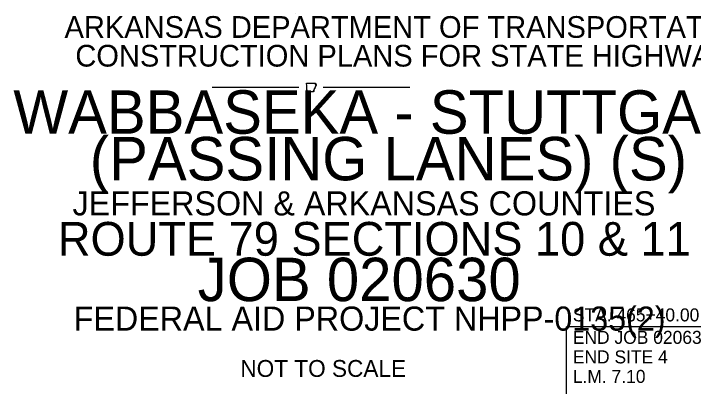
# Model space of a CAD drawing. Extents: x 1196286 to 1268366, y 2040822 to 2082115.
# Drawn here: x 1215501 to 1243666, y 2066600 to 2082063 of the extents above; entities that cross this region are included whole.
import ezdxf

# ---------------------------------------------------------------- set-up
doc = ezdxf.new("R2010")
doc.units = 0
for name, color, linetype in [('60', 7, 'Continuous'), ('Default', 7, 'Continuous'), ('Level 8', 7, 'Continuous')]:
    doc.layers.add(name, color=color, linetype=linetype)

msp = doc.modelspace()

# ---------------------------------------------------------------- linework, layer by layer
at = {"layer": 'Level 8'}
for p, q in [((1227168.1632332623, 2082062.9484779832), (1227168.1632332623, 2082062.9484779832)), ((1227168.1632332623, 2082062.9484779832), (1227168.1632332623, 2082062.9484779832)), ((1227168.1632332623, 2082062.9484779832), (1227168.1632332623, 2082062.9484779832)), ((1227168.1632332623, 2082062.9484779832), (1227168.1632332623, 2082062.9484779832)), ((1223722.2478431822, 2079007.123804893), (1227322.2478436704, 2079007.123804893)), ((1228322.2478431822, 2079007.123804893), (1231922.2478436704, 2079007.123804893)), ((1245554.7308549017, 2069077.430509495), (1238412.4660285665, 2069077.430509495)), ((1238412.4660285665, 2063586.9036858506), (1238412.4660285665, 2069077.430509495))]:
    msp.add_line(p, q, dxfattribs=at)
for points in [[(1227635.9244834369, 2079173.4629266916), (1227745.0719834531, 2079173.3954266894), (1227840.854483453, 2079173.5979266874), (1227953.849483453, 2079175.3529266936), (1228006.2294834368, 2079176.5679266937)], [(1227643.8219834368, 2078878.1504266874), (1227649.896983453, 2079061.2779266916), (1227635.9244834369, 2079173.4629266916)], [(1227990.0294834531, 2079123.8504266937), (1228041.261983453, 2079126.4829266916)], [(1227928.671983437, 2078812.2704266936), (1227681.284483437, 2078812.6754266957), (1227681.149483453, 2078867.2829266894)]]:
    msp.add_lwpolyline(points, dxfattribs=at)
for points in [[(1228006.2294834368, 2079176.5679266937), (1228006.566983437, 2079173.5979266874), (1228007.5119834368, 2079172.0454266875), (1228007.646983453, 2079169.2104266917), (1228008.794483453, 2079167.9954266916), (1228010.7519834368, 2079166.7804266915), (1228012.5069834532, 2079164.8229266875), (1228012.911983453, 2079162.5279266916), (1228012.3719834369, 2079160.1654266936), (1228012.2369834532, 2079157.5329266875), (1228011.9669834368, 2079155.2379266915), (1228011.561983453, 2079153.1454266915), (1228009.941983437, 2079151.4579266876), (1228008.389483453, 2079150.2429266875), (1228006.971983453, 2079148.8254266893), (1228005.959483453, 2079147.3404266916), (1228004.204483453, 2079145.7204266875), (1228002.449483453, 2079144.0329266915), (1228001.0319834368, 2079142.5479266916), (1227999.614483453, 2079140.6579266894), (1227998.9394834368, 2079138.5654266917), (1227997.3869834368, 2079137.0804266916), (1227996.171983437, 2079135.7304266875), (1227994.551983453, 2079133.9079266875), (1227993.7419834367, 2079132.0854266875), (1227992.1894834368, 2079129.9929266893), (1227991.8519834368, 2079127.9679266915), (1227990.839483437, 2079126.3479266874), (1227990.7719834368, 2079126.0779266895)], [(1228040.5194834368, 2079126.4154266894), (1228041.261983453, 2079126.4829266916), (1228043.556983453, 2079124.0529266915), (1228044.5694834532, 2079122.0279266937), (1228046.0544834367, 2079120.8804266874), (1228047.7419834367, 2079120.2729266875), (1228049.024483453, 2079118.7204266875), (1228049.901983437, 2079117.0329266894), (1228049.429483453, 2079115.5479266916), (1228047.5394834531, 2079115.4129266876), (1228045.4469834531, 2079115.0754266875), (1228043.421983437, 2079115.1429266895), (1228041.801983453, 2079113.7929266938), (1228043.286983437, 2079111.9704266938), (1228045.244483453, 2079110.2829266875), (1228045.784483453, 2079108.4604266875), (1228044.704483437, 2079106.7054266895), (1228042.5444834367, 2079105.7604266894), (1228040.451983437, 2079104.9504266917), (1228038.561983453, 2079103.3304266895), (1228037.6844834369, 2079101.7779266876), (1228035.5919834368, 2079101.1029266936), (1228033.431983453, 2079100.4954266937), (1228031.541983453, 2079100.2929266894), (1228029.3819834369, 2079099.8879266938), (1228027.2894834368, 2079098.8754266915), (1228026.411983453, 2079097.1204266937), (1228026.681983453, 2079094.6229266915), (1228026.6144834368, 2079091.9904266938), (1228028.8419834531, 2079091.1129266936), (1228030.7994834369, 2079091.0454266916), (1228032.689483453, 2079090.0329266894), (1228032.4869834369, 2079088.5479266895), (1228031.0694834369, 2079086.6579266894), (1228029.3819834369, 2079085.1729266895), (1228027.6944834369, 2079084.4304266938), (1228026.141983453, 2079083.0129266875), (1228026.681983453, 2079081.5954266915), (1228028.099483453, 2079080.6504266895), (1228029.1119834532, 2079079.0979266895), (1228028.9769834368, 2079077.6804266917), (1228027.3569834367, 2079076.6679266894), (1228025.6019834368, 2079077.0729266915), (1228024.3194834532, 2079078.7604266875), (1228022.8344834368, 2079079.3004266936), (1228021.551983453, 2079079.9079266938), (1228020.066983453, 2079079.0304266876), (1228020.066983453, 2079077.0729266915), (1228019.526983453, 2079074.9804266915), (1228019.9994834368, 2079073.4279266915), (1228020.606983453, 2079071.2679266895), (1228020.5394834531, 2079069.6479266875), (1228019.9994834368, 2079067.3529266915), (1228018.8519834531, 2079064.9904266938), (1228017.501983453, 2079064.2479266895), (1228016.961983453, 2079066.8129266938), (1228016.691983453, 2079068.9054266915), (1228015.8819834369, 2079070.1204266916), (1228014.8019834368, 2079070.1879266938), (1228013.3844834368, 2079069.1754266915), (1228011.8319834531, 2079067.6229266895), (1228009.8744834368, 2079065.9354266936), (1228008.7269834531, 2079064.2479266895), (1228009.334483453, 2079062.1554266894), (1228010.8194834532, 2079061.6154266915), (1228011.9669834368, 2079062.0204266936), (1228012.574483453, 2079063.3704266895), (1228013.721983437, 2079063.5729266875), (1228014.8019834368, 2079061.4804266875)], [(1227681.149483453, 2078867.2829266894), (1227681.4194834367, 2078867.1479266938), (1227680.136983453, 2078868.0254266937), (1227678.3819834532, 2078868.9029266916), (1227676.4244834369, 2078869.0379266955), (1227673.926983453, 2078869.3754266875), (1227671.834483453, 2078869.5779266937), (1227669.6744834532, 2078870.9954266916), (1227667.379483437, 2078869.5104266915), (1227664.814483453, 2078868.4304266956), (1227663.329483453, 2078869.6454266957), (1227661.3719834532, 2078868.8354266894), (1227660.021983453, 2078869.2404266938), (1227657.659483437, 2078867.6204266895), (1227655.431983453, 2078868.2279266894), (1227653.8119834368, 2078867.7554266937), (1227651.786983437, 2078867.8229266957), (1227651.3819834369, 2078870.1179266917), (1227649.4244834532, 2078870.4554266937), (1227647.7369834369, 2078871.4004266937), (1227646.589483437, 2078873.7629266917), (1227645.7794834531, 2078875.5854266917), (1227643.8219834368, 2078878.1504266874)], [(1227938.9994834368, 2078905.2854266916), (1227938.3244834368, 2078903.7329266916), (1227937.5819834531, 2078901.0329266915), (1227937.784483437, 2078898.7379266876), (1227938.796983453, 2078896.7804266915), (1227940.4169834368, 2078895.7004266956), (1227942.171983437, 2078894.1479266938), (1227942.036983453, 2078891.7854266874), (1227941.024483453, 2078890.9079266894), (1227938.661983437, 2078891.5154266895), (1227936.839483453, 2078892.3254266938), (1227935.286983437, 2078891.8529266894), (1227933.1944834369, 2078890.8404266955), (1227931.641983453, 2078890.6379266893), (1227931.7094834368, 2078887.3979266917), (1227933.8019834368, 2078885.1029266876), (1227935.6244834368, 2078885.1029266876), (1227937.7169834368, 2078884.8329266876), (1227938.459483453, 2078882.4029266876), (1227937.244483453, 2078880.3779266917), (1227935.2194834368, 2078879.3654266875), (1227932.6544834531, 2078880.5804266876), (1227930.8319834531, 2078881.8629266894), (1227929.0094834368, 2078883.0779266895), (1227926.714483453, 2078883.6854266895), (1227925.431983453, 2078883.4154266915), (1227924.8244834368, 2078880.5804266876), (1227925.9044834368, 2078878.0154266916), (1227927.659483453, 2078876.2604266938), (1227929.2794834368, 2078873.9654266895), (1227929.0094834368, 2078872.2779266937), (1227927.794483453, 2078871.8054266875), (1227925.6344834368, 2078871.3329266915), (1227924.3519834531, 2078870.6579266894), (1227924.014483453, 2078870.1179266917), (1227924.689483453, 2078867.8229266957), (1227925.296983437, 2078865.3254266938), (1227925.296983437, 2078863.4354266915), (1227924.554483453, 2078861.6804266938), (1227923.4069834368, 2078858.9804266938), (1227923.5419834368, 2078857.2254266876), (1227924.3519834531, 2078856.4154266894), (1227925.364483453, 2078856.6854266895), (1227926.714483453, 2078857.6304266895), (1227927.5919834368, 2078858.7104266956), (1227928.3344834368, 2078860.0604266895), (1227929.751983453, 2078861.2079266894), (1227931.5069834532, 2078860.1954266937), (1227931.911983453, 2078858.1029266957), (1227930.899483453, 2078856.2804266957), (1227929.481983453, 2078855.4704266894), (1227927.7269834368, 2078854.7954266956), (1227926.4444834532, 2078853.3104266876), (1227926.781983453, 2078851.5554266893), (1227927.794483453, 2078850.6104266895), (1227930.291983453, 2078851.0829266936), (1227931.979483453, 2078851.8254266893), (1227932.9244834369, 2078852.7704266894), (1227934.0719834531, 2078853.9179266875), (1227934.6794834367, 2078855.0654266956), (1227935.556983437, 2078856.2804266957), (1227937.109483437, 2078856.6179266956), (1227937.8519834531, 2078855.6054266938), (1227937.5819834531, 2078853.3104266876), (1227936.6369834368, 2078851.1504266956), (1227935.3544834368, 2078849.3279266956), (1227933.936983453, 2078848.0454266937), (1227932.181983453, 2078845.2779266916), (1227932.5194834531, 2078842.7129266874), (1227933.1944834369, 2078840.6204266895), (1227934.139483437, 2078839.0004266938), (1227935.7594834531, 2078839.3379266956), (1227937.5819834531, 2078839.5404266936), (1227938.661983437, 2078838.6629266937), (1227938.526983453, 2078836.7729266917), (1227937.176983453, 2078834.9504266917), (1227935.8944834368, 2078833.1954266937), (1227935.2194834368, 2078830.7654266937), (1227935.489483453, 2078829.0779266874), (1227935.489483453, 2078827.5254266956), (1227934.9494834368, 2078825.8379266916), (1227934.004483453, 2078824.8929266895), (1227931.5069834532, 2078824.9604266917), (1227928.874483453, 2078825.2304266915), (1227927.4569834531, 2078824.4204266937), (1227927.7269834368, 2078822.1254266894), (1227929.2794834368, 2078820.4379266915), (1227930.359483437, 2078819.5604266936), (1227931.911983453, 2078817.6704266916), (1227932.586983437, 2078816.1179266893), (1227932.3844834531, 2078814.7679266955), (1227931.4394834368, 2078813.6204266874), (1227928.671983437, 2078812.2704266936)], [(1227985.5069834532, 2078994.5879266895), (1227983.954483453, 2078992.6304266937), (1227981.659483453, 2078993.8454266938), (1227981.659483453, 2078995.4654266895), (1227981.9969834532, 2078997.1529266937), (1227981.186983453, 2078998.2329266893), (1227979.7694834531, 2078997.7604266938), (1227979.7694834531, 2078995.6679266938), (1227979.6344834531, 2078993.6429266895), (1227979.229483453, 2078990.7404266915), (1227980.1744834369, 2078989.8629266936), (1227982.334483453, 2078989.5929266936), (1227983.8869834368, 2078989.1879266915), (1227984.8319834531, 2078987.6354266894), (1227984.764483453, 2078985.7454266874), (1227984.021983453, 2078983.9229266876), (1227982.941983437, 2078982.4379266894), (1227981.254483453, 2078981.8979266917), (1227979.9044834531, 2078982.7754266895), (1227979.3644834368, 2078984.5304266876), (1227978.7569834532, 2078986.0829266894), (1227977.609483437, 2078987.2304266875), (1227976.3944834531, 2078985.9479266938), (1227976.124483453, 2078983.5854266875), (1227976.191983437, 2078981.5604266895), (1227976.191983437, 2078978.7929266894), (1227977.9469834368, 2078976.9704266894), (1227979.026983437, 2078974.8779266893), (1227978.6894834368, 2078972.9879266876), (1227977.4069834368, 2078970.7604266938), (1227976.8669834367, 2078968.8029266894), (1227976.326983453, 2078966.1704266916), (1227976.3944834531, 2078963.2679266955), (1227975.921983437, 2078960.4329266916), (1227974.9769834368, 2078958.5429266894), (1227973.221983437, 2078956.9904266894), (1227972.0744834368, 2078955.9779266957), (1227971.129483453, 2078954.9654266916), (1227970.6569834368, 2078952.9404266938), (1227970.3194834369, 2078951.5229266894), (1227969.036983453, 2078949.8354266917), (1227968.024483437, 2078949.7004266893), (1227967.214483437, 2078950.3754266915), (1227966.9444834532, 2078951.5229266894), (1227966.9444834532, 2078952.6704266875), (1227966.4044834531, 2078953.8179266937), (1227964.7169834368, 2078954.2904266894), (1227963.3669834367, 2078954.2229266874), (1227962.7594834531, 2078953.2779266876), (1227963.636983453, 2078950.6454266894), (1227963.974483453, 2078948.9579266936), (1227963.5019834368, 2078946.6629266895), (1227963.7719834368, 2078946.3929266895), (1227961.3419834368, 2078945.1104266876), (1227959.3844834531, 2078944.9079266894), (1227957.764483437, 2078944.4354266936), (1227956.211983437, 2078943.4229266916), (1227955.469483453, 2078941.9379266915), (1227954.389483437, 2078940.7229266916), (1227953.4444834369, 2078939.5754266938), (1227952.161983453, 2078939.0354266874), (1227950.744483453, 2078939.3054266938), (1227948.854483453, 2078939.5079266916), (1227947.774483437, 2078938.1579266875), (1227948.1119834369, 2078936.2004266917), (1227949.3944834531, 2078935.0529266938), (1227951.284483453, 2078934.5129266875), (1227953.2419834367, 2078934.6479266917), (1227955.1319834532, 2078934.8504266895), (1227956.886983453, 2078933.9054266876), (1227956.5494834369, 2078932.0829266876), (1227954.8619834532, 2078931.2054266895), (1227952.364483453, 2078930.9354266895), (1227950.339483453, 2078931.1379266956), (1227947.909483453, 2078930.5979266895), (1227946.6944834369, 2078929.0454266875), (1227947.369483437, 2078926.6829266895), (1227950.001983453, 2078925.7379266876), (1227951.2169834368, 2078923.5104266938), (1227951.284483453, 2078921.4179266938), (1227950.406983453, 2078918.6504266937), (1227949.191983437, 2078917.3679266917), (1227946.829483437, 2078916.8279266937), (1227945.0069834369, 2078916.4904266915), (1227944.7369834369, 2078913.3854266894), (1227943.9269834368, 2078911.8329266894), (1227942.5094834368, 2078911.3604266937), (1227940.484483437, 2078912.3729266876), (1227939.2694834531, 2078912.8454266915), (1227937.784483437, 2078913.5204266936), (1227935.8944834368, 2078914.6679266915), (1227934.4769834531, 2078914.4654266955), (1227934.8819834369, 2078911.4954266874), (1227935.016983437, 2078911.3604266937), (1227936.6369834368, 2078909.1329266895), (1227938.2569834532, 2078907.3779266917), (1227938.9994834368, 2078905.2854266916)], [(1228014.8019834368, 2079061.4804266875), (1228015.0719834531, 2079059.5229266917), (1228013.9244834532, 2079057.4304266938), (1228013.5194834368, 2079055.3379266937), (1228013.721983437, 2079053.2454266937), (1228011.561983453, 2079052.0979266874), (1228009.671983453, 2079050.7479266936), (1228010.7519834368, 2079049.1279266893), (1228012.776983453, 2079047.6429266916), (1228014.8019834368, 2079046.4954266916), (1228016.084483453, 2079045.3479266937), (1228016.421983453, 2079042.5804266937), (1228016.7594834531, 2079040.8254266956), (1228017.4344834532, 2079038.3954266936), (1228017.704483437, 2079036.7079266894), (1228016.4894834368, 2079034.6829266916), (1228015.0719834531, 2079034.2779266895), (1228013.586983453, 2079034.7504266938), (1228011.8319834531, 2079034.8854266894), (1228010.4144834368, 2079033.5354266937), (1228009.401983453, 2079031.6454266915), (1228008.389483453, 2079029.7554266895), (1228007.646983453, 2079028.1354266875), (1228006.9044834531, 2079026.3804266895), (1228005.4194834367, 2079024.3554266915), (1228003.596983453, 2079024.0179266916), (1228001.436983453, 2079023.4779266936), (1228000.1544834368, 2079021.9929266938), (1228000.356983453, 2079019.4954266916), (1228001.5719834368, 2079017.8079266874), (1228002.516983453, 2079015.7154266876), (1228003.191983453, 2079013.8929266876), (1228002.854483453, 2079011.5979266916), (1228001.909483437, 2079009.9104266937), (1228000.6944834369, 2079008.8979266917), (1228000.1544834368, 2079006.7379266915), (1227999.276983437, 2079005.1179266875), (1227998.4669834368, 2079004.5779266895), (1227996.846983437, 2079004.7129266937), (1227995.0919834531, 2079005.0504266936), (1227993.6069834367, 2079004.9154266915), (1227992.1894834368, 2079004.1729266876), (1227990.7719834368, 2079004.6454266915), (1227989.286983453, 2079006.2654266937), (1227988.0719834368, 2079007.4804266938), (1227986.721983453, 2079007.9529266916), (1227985.3044834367, 2079007.2104266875), (1227985.034483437, 2079004.9829266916), (1227985.709483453, 2079002.6879266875), (1227986.316983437, 2078999.5829266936), (1227985.709483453, 2078997.6929266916), (1227985.5069834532, 2078994.5879266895)]]:
    msp.add_spline(points, degree=3, dxfattribs=at)

# ---------------------------------------------------------------- texts
at = {"layer": '60'}
for s, height, p in [('ARKANSAS DEPARTMENT OF TRANSPORTATION', 899.9999999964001, (1217611.1718948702, 2081057.1238046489)), ('CONSTRUCTION PLANS FOR STATE HIGHWAY', 899.9999999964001, (1218059.6955169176, 2079865.1238046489)), ('STA. 465+40.00', 539.9999999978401, (1238671.288822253, 2069297.081041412)), ('END JOB 020630', 539.9999999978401, (1238671.288822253, 2068365.3406973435)), ('END SITE 4', 539.9999999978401, (1238671.288822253, 2067555.3406973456)), ('NOT TO SCALE', 700, (1224895.6675632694, 2066995.8418591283)), ('L.M. 7.10', 539.9999999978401, (1238671.288822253, 2066745.3406973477))]:
    msp.add_text(s, height=height, dxfattribs=at).set_placement(p)
for s, height, p in [('JEFFERSON & ARKANSAS COUNTIES', 1000, (1217942.5695326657, 2073692.6650713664)), ('ROUTE 79 SECTIONS 10 & 11', 1400, (1217337.057721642, 2072021.2136920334))]:
    msp.add_text(s, height=height, rotation=360, dxfattribs=at).set_placement(p)
at = {"layer": 'Default'}
for s, height, p in [('WABBASEKA - STUTTGART', 1800, (1215490.601028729, 2077080.739572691)), ('(PASSING LANES) (S)', 1800, (1218658.3175647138, 2075147.4366043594)), ('FEDERAL AID PROJECT NHPP-0135(2)', 1000, (1217989.8136271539, 2068913.4705314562))]:
    msp.add_text(s, height=height, dxfattribs=at).set_placement(p)
msp.add_text('JOB 020630', height=1800, rotation=360, dxfattribs=at).set_placement((1223129.9711074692, 2070137.4060571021))

doc.saveas('drawing.dxf')
